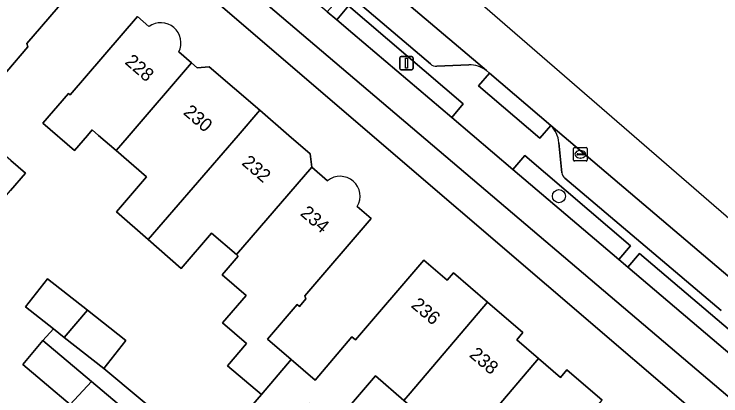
# Model space of a CAD drawing. Extents: x 162344 to 162869, y 381217 to 381818.
# Drawn here: x 162555.1 to 162607.8, y 381730.6 to 381759 of the extents above; entities that cross this region are included whole.
import ezdxf

# ---------------------------------------------------------------- set-up
doc = ezdxf.new("R2010")
doc.units = 0
for name, color, linetype in [('IMGEO_Berm_groen', 7, 'Continuous'), ('IMGEO_Berm_open', 7, 'Continuous'), ('IMGEO_Boom', 7, 'Continuous'), ('IMGEO_Erf', 7, 'Continuous'), ('IMGEO_Fietspad_gesloten', 7, 'Continuous'), ('IMGEO_Kolk', 7, 'Continuous'), ('IMGEO_Lichtmast', 7, 'Continuous'), ('IMGEO_Pand', 7, 'Continuous'), ('IMGEO_Pand_nummerreeks', 7, 'Continuous'), ('IMGEO_Parkeervlak_open', 7, 'Continuous'), ('IMGEO_Rijbaan_lokaal_gesloten', 7, 'Continuous'), ('IMGEO_Voetpad_open', 7, 'Continuous')]:
    doc.layers.add(name, color=color, linetype=linetype)

msp = doc.modelspace()

# ---------------------------------------------------------------- linework, layer by layer
at = {"layer": 'IMGEO_Berm_groen'}
for points in [[(162580.027, 381759.664), (162579.14, 381758.624), (162580.343, 381757.604), (162587.725, 381751.338), (162588.574, 381752.351)], [(162593.179, 381748.497), (162592.297, 381747.457), (162600.195, 381740.753), (162601.068, 381741.768)], [(162601.745, 381741.193), (162600.868, 381740.181), (162609.157, 381733.146), (162610.047, 381734.161)]]:
    msp.add_lwpolyline(points, close=True, dxfattribs=at)
at = {"layer": 'IMGEO_Berm_open'}
for points in [[(162556.553, 381780.481), (162555.254, 381778.882), (162555.923, 381778.315), (162556.809, 381779.375), (162566.688, 381770.977), (162565.81, 381769.93), (162570.386, 381766.048), (162571.277, 381767.104), (162579.328, 381760.244), (162578.437, 381759.221), (162579.14, 381758.624), (162580.027, 381759.664), (162588.574, 381752.351), (162587.725, 381751.338), (162592.297, 381747.457), (162593.179, 381748.497), (162601.068, 381741.768), (162600.195, 381740.753), (162600.868, 381740.181), (162601.745, 381741.193), (162610.047, 381734.161), (162609.157, 381733.146), (162613.737, 381729.258)], [(162586.14, 381755.325), (162574.352, 381765.349)], [(162589.007, 381755.262), (162586.61, 381755.156)], [(162595.13, 381750.74), (162594.299, 381749.79), (162589.724, 381753.695), (162590.542, 381754.648)], [(162590.542, 381754.648), (162590.332, 381754.827)], [(162595.938, 381747.216), (162595.725, 381749.453)], [(162607.835, 381736.941), (162596.178, 381746.812)]]:
    msp.add_lwpolyline(points, dxfattribs=at)
for centre, radius, start, end in [((162586.543, 381755.709), 0.557, 223.56, 276.8855), ((162589.03, 381753.096), 2.166, 53.0493, 90.6005), ((162593.681, 381749.289), 2.05, 4.5839, 45.0398), ((162596.518, 381747.288), 0.585, 187.0278, 234.3978)]:
    msp.add_arc(centre, radius, start, end, dxfattribs=at)
at = {"layer": 'IMGEO_Boom'}
msp.add_circle((162595.734, 381745.465), 0.489, dxfattribs=at)
at = {"layer": 'IMGEO_Erf'}
for points in [[(162607.811, 381727.718), (162581.778, 381750), (162528.884, 381795.273)], [(162551.834, 381770.291), (162555.99, 381766.721), (162556.045, 381765.985), (162556.129, 381765.913), (162560.531, 381762.132), (162555.994, 381756.85), (162556.078, 381756.61), (162551.342, 381751.096)], [(162569.573, 381726.09), (162573.515, 381730.687), (162570.981, 381732.808), (162572.413, 381734.476), (162570.619, 381736.017), (162572.369, 381738.055), (162570.575, 381739.596), (162571.782, 381741.001), (162571.652, 381741.113), (162569.792, 381742.71), (162567.533, 381740.081), (162565.07, 381742.228), (162562.696, 381744.297), (162564.945, 381746.917), (162562.672, 381748.869), (162561.354, 381750), (162560.88, 381750.407), (162560.53, 381750), (162559.563, 381748.874), (162557.2, 381750.903), (162559.117, 381753.135), (162559.246, 381753.024), (162564.26, 381758.861), (162565.122, 381758.12)], [(162567.353, 381756.228), (162568.308, 381755.409), (162568.731, 381755.046), (162569.617, 381755.114), (162573.388, 381751.875), (162575.572, 381750), (162577.161, 381748.635), (162577.279, 381747.638), (162578.463, 381746.622)], [(162554.808, 381748.119), (162555.901, 381747.18), (162554.788, 381745.884)], [(162580.676, 381744.698), (162581.718, 381743.802), (162576.758, 381738.026), (162576.832, 381737.814), (162576.348, 381737.251), (162576.181, 381737.394), (162573.961, 381734.81), (162575.74, 381733.281), (162577.518, 381731.754), (162580.28, 381734.969), (162580.533, 381734.752), (162585.635, 381740.693), (162587.383, 381739.191), (162587.855, 381739.741), (162590.399, 381737.557), (162593.036, 381735.292), (162592.582, 381734.763), (162594.215, 381733.36), (162595.851, 381731.956), (162596.322, 381732.504), (162598.952, 381730.245)], [(162559.24, 381729.932), (162555.696, 381732.916), (162557.196, 381734.698), (162557.985, 381735.563), (162555.897, 381737.205), (162557.554, 381739.312), (162560.534, 381736.967), (162563.403, 381734.71), (162561.746, 381732.604), (162567.036, 381728.214)]]:
    msp.add_lwpolyline(points, dxfattribs=at)
msp.add_lwpolyline([(162592.71, 381722.935), (162590.48, 381724.85), (162589.137, 381723.286), (162587.113, 381725.024), (162584.88, 381726.942), (162586.2, 381728.479), (162584.152, 381730.238), (162582.034, 381732.057), (162578.903, 381728.412), (162577.046, 381730.008), (162573.879, 381726.321), (162571.963, 381724.09), (162579.844, 381716.65), (162580.824, 381717.707), (162591.418, 381708.607), (162596.381, 381714.385), (162593.998, 381716.432), (162594.918, 381717.503), (162593.142, 381719.036), (162594.886, 381721.066)], close=True, dxfattribs=at)
for centre, radius, start, end in [((162566.005, 381756.899), 1.506, 333.5331, 125.8677), ((162579.393, 381745.457), 1.491, 329.3928, 128.5992)]:
    msp.add_arc(centre, radius, start, end, dxfattribs=at)
at = {"layer": 'IMGEO_Fietspad_gesloten'}
for points in [[(162530.162, 381796.875), (162530.974, 381796.217), (162578.489, 381755.878), (162611.83, 381727.598), (162620.898, 381719.907), (162656.302, 381689.888), (162668.485, 381679.538), (162672.31, 381676.305)], [(162613.737, 381729.258), (162609.157, 381733.146), (162600.868, 381740.181), (162600.195, 381740.753), (162592.297, 381747.457), (162587.725, 381751.338), (162580.343, 381757.604), (162579.14, 381758.624), (162578.437, 381759.221), (162570.386, 381766.048), (162565.81, 381769.93), (162555.923, 381778.315), (162555.254, 381778.882), (162549.242, 381783.987)]]:
    msp.add_lwpolyline(points, dxfattribs=at)
at = {"layer": 'IMGEO_Kolk'}
for p, q in [((162596.831, 381748.164), (162596.831, 381749.016)), ((162596.906, 381749.09), (162597.758, 381749.09)), ((162597.09, 381748.584), (162597.09, 381748.596)), ((162597.133, 381748.633), (162597.531, 381748.633)), ((162597.319, 381748.87), (162597.344, 381748.87)), ((162597.574, 381748.596), (162597.574, 381748.584)), ((162597.832, 381749.016), (162597.832, 381748.164)), ((162597.758, 381748.09), (162596.906, 381748.09)), ((162597.528, 381748.547), (162597.13, 381748.547)), ((162597.342, 381748.31), (162597.317, 381748.31))]:
    msp.add_line(p, q, dxfattribs=at)
for points in [[(162596.831, 381748.164), (162596.831, 381749.016)], [(162596.906, 381749.09), (162597.758, 381749.09)], [(162597.832, 381749.016), (162597.832, 381748.164)], [(162597.758, 381748.09), (162596.906, 381748.09)]]:
    msp.add_lwpolyline(points, dxfattribs=at)
for centre, radius, start, end in [((162596.908, 381749.014), 0.0765, 91.552, 178.448), ((162596.908, 381749.014), 0.0765, 91.552, 178.448), ((162597.13, 381748.593), 0.0403, 85.8775, 175.7526), ((162597.127, 381748.583), 0.0366, 178.938, 274.7102), ((162597.531, 381748.59), 0.043, 264.8664, 352.4533), ((162597.535, 381748.595), 0.0386, 1.7309, 96.639), ((162597.756, 381749.014), 0.0765, 1.552, 88.448), ((162597.756, 381749.014), 0.0765, 1.552, 88.448), ((162596.908, 381748.166), 0.0765, 181.552, 268.448), ((162596.908, 381748.166), 0.0765, 181.552, 268.448), ((162597.756, 381748.166), 0.0765, 271.552, 358.448), ((162597.756, 381748.166), 0.0765, 271.552, 358.448)]:
    msp.add_arc(centre, radius, start, end, dxfattribs=at)
for centre, major_axis, ratio, start_param, end_param in [((162597.318, 381748.59), (-0.387, 0.002), 0.722429, 4.712389, 7.853982), ((162597.343, 381748.59), (-0.39, 0.002), 0.717154, 1.570796, 4.712389)]:
    msp.add_ellipse(centre, major_axis=major_axis, ratio=ratio, start_param=start_param, end_param=end_param, dxfattribs=at)
at = {"layer": 'IMGEO_Lichtmast'}
for p, q in [((162583.846, 381754.979), (162583.846, 381755.779)), ((162583.846, 381755.779), (162583.846, 381754.979)), ((162583.946, 381755.879), (162584.736, 381755.879)), ((162584.736, 381755.879), (162583.946, 381755.879)), ((162584.836, 381755.779), (162584.836, 381754.979)), ((162584.836, 381754.979), (162584.836, 381755.779)), ((162584.736, 381754.879), (162583.946, 381754.879)), ((162583.946, 381754.879), (162584.736, 381754.879))]:
    msp.add_line(p, q, dxfattribs=at)
msp.add_lwpolyline([(162584.266, 381755.754), (162584.416, 381755.754), (162584.416, 381755.004), (162584.266, 381755.004), (162584.266, 381755.754)], dxfattribs=at)
for centre, start, end in [((162583.946, 381755.779), 90, 180), ((162583.946, 381755.779), 90, 180), ((162584.736, 381755.779), 0, 90), ((162584.736, 381755.779), 360, 90), ((162583.946, 381754.979), 180, 270), ((162583.946, 381754.979), 180, 270), ((162584.736, 381754.979), 270, 0), ((162584.736, 381754.979), 270, 0)]:
    msp.add_arc(centre, 0.1, start, end, dxfattribs=at)
at = {"layer": 'IMGEO_Pand'}
for points in [[(162556.129, 381765.913), (162550.073, 381758.842), (162552.292, 381756.936), (162549.716, 381753.937), (162550.149, 381753.565), (162548.102, 381751.181), (162548.831, 381750.555), (162548.354, 381750), (162545.715, 381746.927), (162548.456, 381744.573), (162552.9, 381749.758), (162552.618, 381750), (162551.342, 381751.096), (162556.078, 381756.61), (162555.994, 381756.85), (162560.531, 381762.132)], [(162565.07, 381742.228), (162571.772, 381750), (162573.388, 381751.875), (162569.617, 381755.114), (162568.731, 381755.046), (162568.308, 381755.409), (162563.644, 381750), (162563.009, 381749.263), (162562.672, 381748.869), (162564.945, 381746.917), (162562.696, 381744.297)], [(162565.07, 381742.228), (162567.533, 381740.081), (162569.792, 381742.71), (162571.652, 381741.113), (162577.279, 381747.638), (162577.161, 381748.635), (162575.572, 381750), (162573.388, 381751.875), (162571.772, 381750)], [(162554.808, 381748.119), (162552.9, 381749.758), (162548.456, 381744.573), (162551.452, 381742), (162554.788, 381745.884), (162555.901, 381747.18)], [(162582.034, 381732.057), (162584.152, 381730.238), (162584.631, 381730.78), (162590.399, 381737.557), (162587.855, 381739.741), (162587.383, 381739.191), (162585.635, 381740.693), (162580.533, 381734.752), (162580.28, 381734.969), (162577.518, 381731.754), (162575.74, 381733.281), (162573.515, 381730.687), (162569.573, 381726.09), (162571.963, 381724.09), (162573.879, 381726.321), (162577.046, 381730.008), (162578.903, 381728.412)], [(162557.554, 381739.312), (162555.897, 381737.205), (162557.985, 381735.563), (162558.782, 381734.936), (162560.534, 381736.967)], [(162594.215, 381733.36), (162592.582, 381734.763), (162593.036, 381735.292), (162590.399, 381737.557), (162584.631, 381730.78), (162584.152, 381730.238), (162586.2, 381728.479), (162584.88, 381726.942), (162587.113, 381725.024), (162587.184, 381725.099)], [(162560.534, 381736.967), (162558.782, 381734.936), (162561.746, 381732.604), (162563.403, 381734.71)], [(162557.196, 381734.698), (162555.696, 381732.916), (162559.24, 381729.932), (162560.831, 381731.636)], [(162598.952, 381730.245), (162596.322, 381732.504), (162595.851, 381731.956), (162594.215, 381733.36), (162587.184, 381725.099), (162587.113, 381725.024), (162589.137, 381723.286), (162590.48, 381724.85), (162592.71, 381722.935), (162593.129, 381723.404)], [(162560.831, 381731.636), (162559.24, 381729.932), (162562.98, 381726.782), (162564.48, 381728.563)]]:
    msp.add_lwpolyline(points, close=True, dxfattribs=at)
for points in [[(162565.122, 381758.12), (162564.26, 381758.861), (162559.246, 381753.024), (162559.117, 381753.135), (162557.2, 381750.903), (162559.563, 381748.874), (162560.53, 381750), (162560.88, 381750.407), (162561.354, 381750), (162562.672, 381748.869), (162563.009, 381749.263), (162563.644, 381750), (162568.308, 381755.409)], [(162568.308, 381755.409), (162567.353, 381756.228)], [(162578.463, 381746.622), (162577.279, 381747.638), (162571.652, 381741.113), (162571.782, 381741.001), (162570.575, 381739.596), (162572.369, 381738.055), (162570.619, 381736.017), (162572.413, 381734.476), (162570.981, 381732.808), (162573.515, 381730.687), (162575.74, 381733.281), (162573.961, 381734.81), (162576.181, 381737.394)], [(162576.181, 381737.394), (162576.348, 381737.251), (162576.832, 381737.814), (162576.758, 381738.026), (162581.718, 381743.802), (162580.676, 381744.698)]]:
    msp.add_lwpolyline(points, dxfattribs=at)
for centre, radius, start, end in [((162566.005, 381756.899), 1.506, 333.5331, 125.8677), ((162579.393, 381745.457), 1.491, 329.3928, 128.5992)]:
    msp.add_arc(centre, radius, start, end, dxfattribs=at)
at = {"layer": 'IMGEO_Parkeervlak_open'}
for points in [[(162590.332, 381754.827), (162573.44, 381769.111)], [(162574.352, 381765.349), (162586.14, 381755.325)], [(162586.61, 381755.156), (162589.007, 381755.262)], [(162611.645, 381736.725), (162595.13, 381750.74)], [(162595.725, 381749.453), (162595.938, 381747.216)], [(162596.178, 381746.812), (162607.835, 381736.941)]]:
    msp.add_lwpolyline(points, dxfattribs=at)
for centre, radius, start, end in [((162586.543, 381755.709), 0.557, 223.56, 276.8855), ((162589.03, 381753.096), 2.166, 53.0493, 90.6005), ((162593.681, 381749.289), 2.05, 4.5839, 45.0398), ((162596.518, 381747.288), 0.585, 187.0278, 234.3978)]:
    msp.add_arc(centre, radius, start, end, dxfattribs=at)
at = {"layer": 'IMGEO_Rijbaan_lokaal_gesloten'}
for points in [[(162682.885, 381679.37), (162660.039, 381699.143), (162564.766, 381781.599), (162531.941, 381810.835), (162531.76, 381810.666), (162534.637, 381807.721), (162534.665, 381807.693), (162538.071, 381804.24), (162539.651, 381802.697)], [(162555.514, 381784.426), (162568.51, 381773.389), (162568.535, 381773.367), (162568.63, 381773.285), (162573.187, 381769.336), (162573.262, 381769.271), (162573.44, 381769.111), (162590.332, 381754.827), (162590.542, 381754.648), (162595.13, 381750.74), (162611.645, 381736.725)]]:
    msp.add_lwpolyline(points, dxfattribs=at)
at = {"layer": 'IMGEO_Voetpad_open'}
for points in [[(162672.31, 381676.305), (162668.485, 381679.538), (162656.302, 381689.888), (162620.898, 381719.907), (162611.83, 381727.598), (162578.489, 381755.878), (162530.974, 381796.217)], [(162528.884, 381795.273), (162581.778, 381750), (162607.811, 381727.718), (162608.637, 381727.011), (162641.109, 381699.217), (162651.895, 381689.662), (162650.823, 381688.494), (162652.873, 381686.801), (162657.285, 381682.992), (162657.765, 381682.579), (162670.832, 381671.299), (162671.169, 381671.008), (162679.213, 381664.065), (162681.539, 381661.361), (162682.168, 381662.17), (162684.232, 381664.825), (162683.099, 381665.838)], [(162567.036, 381728.214), (162561.746, 381732.604), (162558.782, 381734.936), (162557.985, 381735.563), (162557.196, 381734.698), (162560.831, 381731.636), (162564.48, 381728.563)]]:
    msp.add_lwpolyline(points, dxfattribs=at)
msp.add_lwpolyline([(162590.542, 381754.648), (162589.724, 381753.695), (162594.299, 381749.79), (162595.13, 381750.74)], close=True, dxfattribs=at)

# ---------------------------------------------------------------- texts
at = {"layer": 'IMGEO_Pand_nummerreeks'}
for s, rotation, p in [('228', 319.2169, (162563.258, 381755.393)), ('230', 319.2195, (162567.623, 381751.629)), ('232', 319.2195, (162571.983, 381747.868)), ('234', 319.2169, (162576.35, 381744.1)), ('236', 319.6065, (162584.631, 381737.241)), ('238', 319.6065, (162588.975, 381733.545))]:
    msp.add_text(s, height=1, rotation=rotation, dxfattribs=at).set_placement(p)

doc.saveas('drawing.dxf')
